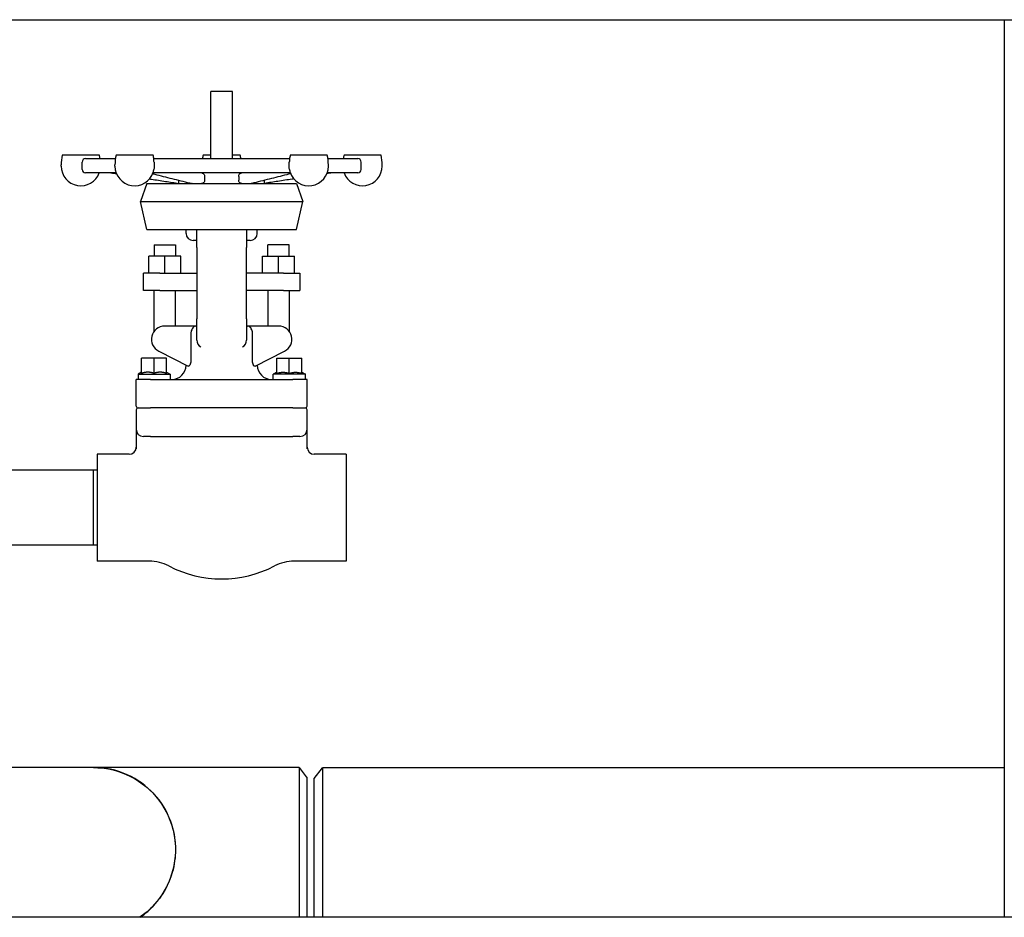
# Model space of a CAD drawing. Header units: inches. Extents: x 5 to 1128, y -85 to 748.
# Tile 581 of 656: x 971 to 989, y 289 to 305. Entities that reach past the tile are written whole.
import ezdxf

# ---------------------------------------------------------------- set-up
doc = ezdxf.new("R2010")
doc.units = ezdxf.units.IN
doc.header["$LTSCALE"] = 32
doc.header["$MEASUREMENT"] = 0
doc.layers.add('Visible (ANSI)', color=7, linetype='Continuous', lineweight=30)

msp = doc.modelspace()

# ---------------------------------------------------------------- linework, layer by layer
at = {"layer": 'Visible (ANSI)'}
for p, q in [((913.72578, 304.60867), (990.72578, 304.60867)), ((988.68078, 304.60867), (988.68078, 288.85867)), ((975.12828, 303.34617), (974.75328, 303.34617)), ((974.75328, 302.17117), (974.75328, 303.34617)), ((975.12828, 302.17117), (975.12828, 303.34617)), ((972.79304, 302.23117), (972.14304, 302.23117)), ((972.55078, 302.17117), (973.07609, 302.17117)), ((973.73754, 302.23117), (973.08754, 302.23117)), ((973.749, 302.17117), (976.13257, 302.17117)), ((974.75328, 302.23117), (974.61578, 302.23117)), ((975.26578, 302.23117), (975.12828, 302.23117)), ((976.79402, 302.23117), (976.14402, 302.23117)), ((976.80548, 302.17117), (977.33078, 302.17117)), ((977.73853, 302.23117), (977.08853, 302.23117)), ((972.12336, 302.03886), (972.12336, 302.06031)), ((972.49078, 301.98117), (972.49078, 302.11117)), ((973.06787, 302.03886), (973.06787, 302.06031)), ((973.75484, 302.06031), (973.75484, 302.03886)), ((976.12673, 302.03886), (976.12673, 302.06031)), ((976.8137, 302.03886), (976.8137, 302.06031)), ((977.39078, 301.98117), (977.39078, 302.11117)), ((977.7582, 302.03886), (977.7582, 302.06031)), ((973.08858, 301.92117), (972.55078, 301.92117)), ((976.14507, 301.92117), (973.7365, 301.92117)), ((974.64188, 301.85789), (974.64188, 301.79274)), ((975.23968, 301.85789), (975.23968, 301.79274)), ((977.33078, 301.92117), (976.79298, 301.92117)), ((973.62971, 301.73367), (973.51651, 301.4201)), ((973.62971, 301.73367), (976.25186, 301.73367)), ((974.19078, 301.73367), (974.19078, 301.79031)), ((975.69078, 301.73367), (975.69078, 301.79031)), ((976.25186, 301.73367), (976.36505, 301.4201)), ((973.51651, 301.4201), (976.36505, 301.4201)), ((973.62971, 300.92542), (973.51651, 301.4201)), ((976.25186, 300.92542), (976.36505, 301.4201)), ((973.62971, 300.92542), (976.25186, 300.92542)), ((974.31578, 300.85867), (974.31578, 300.92542)), ((974.50328, 300.60867), (974.50328, 300.92542)), ((975.37828, 300.92542), (975.37828, 300.60867)), ((975.56578, 300.85867), (975.56578, 300.92542)), ((973.75328, 300.65867), (974.12828, 300.65867)), ((973.75328, 300.65867), (973.75328, 300.45867)), ((974.12828, 300.65867), (974.12828, 300.45867)), ((974.50328, 300.73367), (974.44078, 300.73367)), ((974.50328, 300.60867), (974.50328, 299.35867)), ((975.44078, 300.73367), (975.37828, 300.73367)), ((975.37828, 299.35867), (975.37828, 300.60867)), ((976.12828, 300.65867), (975.75328, 300.65867)), ((975.75328, 300.45867), (975.75328, 300.65867)), ((976.12828, 300.45867), (976.12828, 300.65867)), ((973.65953, 300.15867), (973.65953, 300.45867)), ((973.94078, 300.45867), (973.65953, 300.45867)), ((973.94078, 300.15867), (973.94078, 300.45867)), ((974.22203, 300.45867), (973.94078, 300.45867)), ((974.22203, 300.15867), (974.22203, 300.45867)), ((975.65953, 300.15867), (975.65953, 300.45867)), ((975.65953, 300.45867), (975.94078, 300.45867)), ((975.94078, 300.45867), (976.22203, 300.45867)), ((975.94078, 300.15867), (975.94078, 300.45867)), ((976.22203, 300.15867), (976.22203, 300.45867)), ((973.85641, 300.15867), (973.56578, 300.15867)), ((973.56578, 299.85867), (973.56578, 300.15867)), ((973.85641, 300.15867), (974.50328, 300.15867)), ((976.02516, 300.15867), (975.37828, 300.15867)), ((976.02516, 300.15867), (976.31578, 300.15867)), ((976.31578, 300.15867), (976.31578, 299.85867)), ((973.85641, 299.85867), (973.56578, 299.85867)), ((973.75328, 299.13923), (973.75328, 299.85867)), ((973.85641, 299.85867), (974.50328, 299.85867)), ((974.12828, 299.23367), (974.12828, 299.85867)), ((976.02516, 299.85867), (975.37828, 299.85867)), ((975.75328, 299.85867), (975.75328, 299.23367)), ((976.02516, 299.85867), (976.31578, 299.85867)), ((976.12828, 299.85867), (976.12828, 299.13923)), ((974.48819, 299.23367), (973.94078, 299.23367)), ((974.48819, 299.23367), (974.50328, 299.23367)), ((974.50328, 298.98367), (974.50328, 299.35867)), ((975.37828, 299.35867), (975.37828, 298.98367)), ((975.37828, 299.23367), (975.39338, 299.23367)), ((975.94078, 299.23367), (975.39338, 299.23367)), ((974.39952, 299.10867), (974.39952, 298.61888)), ((975.48205, 298.61888), (975.48205, 299.10867)), ((973.83547, 298.79208), (974.3525, 298.5306)), ((975.52907, 298.5306), (976.0461, 298.79208)), ((973.53453, 298.40307), (973.53453, 298.67117)), ((973.75328, 298.67117), (973.53453, 298.67117)), ((973.75328, 298.40307), (973.75328, 298.67117)), ((973.97203, 298.67117), (973.75328, 298.67117)), ((973.97203, 298.40307), (973.97203, 298.67117)), ((974.31578, 298.54617), (974.31578, 298.54917)), ((975.56578, 298.54617), (975.56578, 298.54917)), ((975.90953, 298.67117), (976.12828, 298.67117)), ((975.90953, 298.40307), (975.90953, 298.67117)), ((976.12828, 298.67117), (976.34703, 298.67117)), ((976.12828, 298.40307), (976.12828, 298.67117)), ((976.34703, 298.40307), (976.34703, 298.67117)), ((973.53203, 298.42117), (973.47203, 298.38653)), ((973.47203, 298.38653), (974.03453, 298.38653)), ((973.47203, 298.38653), (973.47203, 298.29617)), ((973.53453, 298.42117), (973.53203, 298.42117)), ((973.67263, 298.42117), (973.61519, 298.42117)), ((973.89138, 298.42117), (973.83394, 298.42117)), ((973.97453, 298.42117), (973.97203, 298.42117)), ((973.97453, 298.42117), (974.03453, 298.38653)), ((974.03453, 298.38653), (974.03453, 298.29617)), ((975.90703, 298.42117), (975.84703, 298.38653)), ((976.40953, 298.38653), (975.84703, 298.38653)), ((975.84703, 298.29617), (975.84703, 298.38653)), ((975.90703, 298.42117), (975.90953, 298.42117)), ((975.99019, 298.42117), (976.04763, 298.42117)), ((976.20894, 298.42117), (976.26638, 298.42117)), ((976.34703, 298.42117), (976.34953, 298.42117)), ((976.34953, 298.42117), (976.40953, 298.38653)), ((976.40953, 298.29617), (976.40953, 298.38653)), ((973.69078, 298.29617), (973.44078, 298.29617)), ((973.44078, 297.82742), (973.44078, 298.29617)), ((973.69078, 298.29617), (976.19078, 298.29617)), ((976.44078, 298.29617), (976.19078, 298.29617)), ((976.44078, 297.82742), (976.44078, 298.29617)), ((973.44078, 297.76492), (973.44078, 297.42117)), ((973.47203, 297.79617), (973.69078, 297.79617)), ((976.19078, 297.79617), (973.69078, 297.79617)), ((976.19078, 297.79617), (976.40953, 297.79617)), ((976.44078, 297.42117), (976.44078, 297.76492)), ((973.44078, 297.42117), (973.44078, 297.07884)), ((976.44078, 297.07884), (976.44078, 297.42117)), ((973.69078, 297.29617), (973.56578, 297.29617)), ((973.69078, 297.29617), (974.94078, 297.29617)), ((974.94078, 297.29617), (976.19078, 297.29617)), ((976.31578, 297.29617), (976.19078, 297.29617)), ((972.75578, 296.98367), (972.75578, 295.10867)), ((973.31578, 296.98367), (972.75578, 296.98367)), ((977.12578, 296.98367), (976.56578, 296.98367)), ((977.12578, 296.98367), (977.12578, 295.10867)), ((972.69328, 296.70367), (970.13078, 296.70367)), ((972.69328, 295.38867), (972.69328, 296.70367)), ((972.75578, 296.70203), (972.69328, 296.70367)), ((972.69328, 295.38867), (970.13078, 295.38867)), ((972.75578, 295.39031), (972.69328, 295.38867)), ((973.66756, 295.10867), (972.75578, 295.10867)), ((977.12578, 295.10867), (976.214, 295.10867)), ((972.68808, 291.48617), (969.08317, 291.48617)), ((976.29839, 291.48617), (972.69349, 291.48617)), ((976.56578, 291.29617), (976.70966, 291.48367)), ((976.70966, 291.48367), (976.70966, 288.85867)), ((988.68078, 291.48367), (976.70966, 291.48367)), ((976.44078, 290.04617), (976.44078, 291.29865)), ((976.56578, 288.85867), (976.56578, 291.29617)), ((976.44078, 288.8587), (976.44078, 290.04617)), ((990.72578, 288.85867), (913.72578, 288.85867))]:
    msp.add_line(p, q, dxfattribs=at)
for centre, radius, start, end in [((972.87512, 302.06031), 0.75176, 166.863217, 180), ((972.55078, 302.11117), 0.06, 90, 180), ((972.06095, 302.06031), 0.75176, 8.479986, 13.136783), ((973.81963, 302.06031), 0.75176, 166.863217, 180), ((973.00545, 302.06031), 0.75176, 7.980025, 13.136783), ((975.34787, 302.06031), 0.75176, 166.863217, 171.520014), ((974.5337, 302.06031), 0.75176, 8.479986, 13.136783), ((976.87611, 302.06031), 0.75176, 166.863217, 172.019975), ((976.06194, 302.06031), 0.75176, 0, 13.136783), ((977.82062, 302.06031), 0.75176, 166.863217, 171.520014), ((977.33078, 302.11117), 0.06, 0, 90), ((977.00644, 302.06031), 0.75176, 0, 13.136783), ((972.46804, 302.03886), 0.34467, 180, 340.03444), ((973.41254, 302.03886), 0.34467, 180, 341.681567), ((976.46902, 302.03886), 0.34467, 198.318433, 0), ((977.41353, 302.03886), 0.34467, 199.96556, 0), ((972.55078, 301.98117), 0.06, 180, 270), ((977.33078, 301.98117), 0.06, 270, 0), ((974.44078, 300.85867), 0.125, 180, 270), ((975.44078, 300.85867), 0.125, 270, 0), ((973.94078, 299.00032), 0.23335, 90, 243.172694), ((975.94078, 299.00032), 0.23335, 296.827306, 90), ((974.62828, 298.98367), 0.125, 180, 245.901134), ((975.25328, 298.98367), 0.125, 294.098866, 0), ((974.06578, 298.54617), 0.25, 270, 0), ((975.81578, 298.54617), 0.25, 180, 270), ((973.47203, 297.82742), 0.03125, 180, 270), ((973.47203, 297.76492), 0.03125, 90, 180), ((976.40953, 297.82742), 0.03125, 270, 0), ((976.40953, 297.76492), 0.03125, 0, 90), ((973.56578, 297.42117), 0.125, 180, 270), ((976.31578, 297.42117), 0.125, 270, 0), ((973.31578, 297.10867), 0.125, 270, 0), ((976.56578, 297.10867), 0.125, 180, 270), ((973.66756, 294.35867), 0.75, 62.419801, 90), ((976.214, 294.35867), 0.75, 90, 117.580199), ((974.94078, 296.79617), 2, 242.419801, 297.580199)]:
    msp.add_arc(centre, radius, start, end, dxfattribs=at)
for points, knots in [([(973.75321, 302.11117), (973.75281, 302.11747), (973.75246, 302.1237), (973.75179, 302.13663), (973.7515, 302.14302), (973.75088, 302.15476), (973.75054, 302.15974), (973.75004, 302.16386), (973.74999, 302.16428), (973.74993, 302.16468)], [0.256029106, 0.256029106, 0.256029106, 0.256029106, 0.303466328, 0.303466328, 0.359722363, 0.359722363, 0.422674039, 0.422674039, 0.430103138, 0.430103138, 0.430103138, 0.430103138]), ([(976.13163, 302.16468), (976.13135, 302.16267), (976.13111, 302.16019), (976.13053, 302.15233), (976.13023, 302.14621), (976.12957, 302.13262), (976.12922, 302.12555), (976.12864, 302.11579), (976.1285, 302.11348), (976.12835, 302.11117)], [0.66984584, 0.66984584, 0.66984584, 0.66984584, 0.710456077, 0.710456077, 0.777323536, 0.777323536, 0.836617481, 0.836617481, 0.854862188, 0.854862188, 0.854862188, 0.854862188]), ([(976.12673, 302.06031), (976.12673, 302.07283), (976.12702, 302.08534), (976.12782, 302.10228), (976.12807, 302.10673), (976.12835, 302.11117)], [0, 0, 0, 0, 0.095356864, 0.095356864, 0.129295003, 0.129295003, 0.129295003, 0.129295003]), ([(973.67507, 301.81552), (973.68534, 301.81393), (973.6956, 301.81233), (973.78855, 301.79786), (973.87123, 301.785), (974.03287, 301.75989), (974.11182, 301.74764), (974.19078, 301.73543)], [2.37861559, 2.37861559, 2.37861559, 2.37861559, 2.46176548, 2.46176548, 3.13140025, 3.13140025, 3.77073416, 3.77073416, 3.77073416, 3.77073416]), ([(973.73069, 301.90627), (973.75371, 301.90046), (973.77674, 301.89465), (973.85083, 301.87596), (973.90189, 301.86308), (974.00402, 301.83734), (974.05509, 301.82447), (974.15722, 301.79875), (974.2083, 301.7859), (974.31045, 301.76022), (974.36153, 301.7474), (974.41263, 301.73461)], [0.93208853, 0.93208853, 0.93208853, 0.93208853, 1.23382306, 1.23382306, 1.90300859, 1.90300859, 2.57219412, 2.57219412, 3.24137965, 3.24137965, 3.91056518, 3.91056518, 3.91056518, 3.91056518]), ([(973.73975, 301.93059), (973.74066, 301.93336), (973.74161, 301.93674), (973.74374, 301.94547), (973.74526, 301.9528), (973.74773, 301.96606), (973.74911, 301.97414), (973.75024, 301.98117)], [0.864360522, 0.864360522, 0.864360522, 0.864360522, 0.90783838, 0.90783838, 0.96968067, 0.96968067, 1.02416142, 1.02416142, 1.02416142, 1.02416142]), ([(974.60078, 301.91866), (974.6024, 301.91812), (974.60401, 301.91749), (974.61233, 301.91376), (974.61853, 301.90928), (974.62934, 301.89786), (974.63381, 301.8909), (974.63854, 301.87923), (974.63979, 301.87506), (974.64146, 301.86655), (974.64188, 301.86223), (974.64188, 301.85789)], [0.044266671, 0.044266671, 0.044266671, 0.044266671, 0.058793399, 0.058793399, 0.120579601, 0.120579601, 0.184530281, 0.184530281, 0.217797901, 0.217797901, 0.250809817, 0.250809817, 0.250809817, 0.250809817]), ([(975.23968, 301.85789), (975.23968, 301.86587), (975.24113, 301.87377), (975.2467, 301.8889), (975.2509, 301.89596), (975.26143, 301.90796), (975.26771, 301.91281), (975.27662, 301.91712), (975.27869, 301.91796), (975.28079, 301.91866)], [0, 0, 0, 0, 0.060794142, 0.060794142, 0.124198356, 0.124198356, 0.187996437, 0.187996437, 0.206750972, 0.206750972, 0.206750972, 0.206750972]), ([(976.15088, 301.90627), (976.12785, 301.90046), (976.10483, 301.89465), (976.03074, 301.87596), (975.97968, 301.86308), (975.87755, 301.83734), (975.82648, 301.82447), (975.72434, 301.79875), (975.67327, 301.7859), (975.57111, 301.76022), (975.52003, 301.7474), (975.46893, 301.73461)], [0.93226417, 0.93226417, 0.93226417, 0.93226417, 1.23399871, 1.23399871, 1.90318425, 1.90318425, 2.5723698, 2.5723698, 3.24155534, 3.24155534, 3.91074089, 3.91074089, 3.91074089, 3.91074089]), ([(976.2065, 301.81552), (976.19623, 301.81393), (976.18596, 301.81233), (976.09302, 301.79786), (976.01033, 301.785), (975.8487, 301.75989), (975.76975, 301.74764), (975.69078, 301.73543)], [2.39437536, 2.39437536, 2.39437536, 2.39437536, 2.47752523, 2.47752523, 3.14716, 3.14716, 3.7864939, 3.7864939, 3.7864939, 3.7864939]), ([(976.13133, 301.98117), (976.13246, 301.97414), (976.13384, 301.96606), (976.1363, 301.9528), (976.13783, 301.94547), (976.13995, 301.93674), (976.14091, 301.93336), (976.14182, 301.93059)], [0, 0, 0, 0, 0.054480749, 0.054480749, 0.11632304, 0.11632304, 0.159800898, 0.159800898, 0.159800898, 0.159800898]), ([(974.64188, 301.79274), (974.64188, 301.78498), (974.6405, 301.77731), (974.63511, 301.76312), (974.63123, 301.75674), (974.62146, 301.74589), (974.61566, 301.74155), (974.60596, 301.73693), (974.60246, 301.73572), (974.59533, 301.73408), (974.5917, 301.73367), (974.58809, 301.73367)], [0, 0, 0, 0, 0.059120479, 0.059120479, 0.117109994, 0.117109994, 0.175625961, 0.175625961, 0.206762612, 0.206762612, 0.237973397, 0.237973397, 0.237973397, 0.237973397]), ([(975.29348, 301.73367), (975.28648, 301.73367), (975.27949, 301.73521), (975.26644, 301.74119), (975.2605, 301.74553), (975.25054, 301.75644), (975.24659, 301.76284), (975.2411, 301.77714), (975.23968, 301.7849), (975.23968, 301.79274)], [0, 0, 0, 0, 0.060407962, 0.060407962, 0.119900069, 0.119900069, 0.178343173, 0.178343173, 0.238137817, 0.238137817, 0.238137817, 0.238137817]), ([(974.48819, 299.23367), (974.48811, 299.23367), (974.48803, 299.23367), (974.47722, 299.23363), (974.46665, 299.23063), (974.44769, 299.21916), (974.43926, 299.21132), (974.42496, 299.19217), (974.419, 299.18153), (974.40922, 299.15831), (974.40539, 299.14619), (974.40244, 299.13367)], [-0.457659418, -0.457659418, -0.457659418, -0.457659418, -0.456707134, -0.456707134, -0.323045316, -0.323045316, -0.203350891, -0.203350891, -0.098062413, -0.098062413, 0, 0, 0, 0]), ([(975.47913, 299.13367), (975.47617, 299.14619), (975.47235, 299.15831), (975.46257, 299.18153), (975.45661, 299.19217), (975.4423, 299.21132), (975.43387, 299.21916), (975.41492, 299.23063), (975.40434, 299.23363), (975.39353, 299.23367), (975.39346, 299.23367), (975.39338, 299.23367)], [-0.459866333, -0.459866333, -0.459866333, -0.459866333, -0.361125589, -0.361125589, -0.255108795, -0.255108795, -0.134586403, -0.134586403, 0, 0, 0.000958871, 0.000958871, 0.000958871, 0.000958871]), ([(974.38272, 298.54617), (974.37919, 298.54049), (974.3752, 298.53632), (974.36591, 298.52967), (974.36043, 298.52822), (974.35445, 298.52974), (974.35346, 298.53011), (974.3525, 298.5306)], [-0.412603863, -0.412603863, -0.412603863, -0.412603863, -0.334501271, -0.334501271, -0.2278539, -0.2278539, -0.205723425, -0.205723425, -0.205723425, -0.205723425]), ([(974.39952, 298.61888), (974.39952, 298.60587), (974.39824, 298.59194), (974.39274, 298.56707), (974.38854, 298.55614), (974.38351, 298.54745), (974.38312, 298.54681), (974.38272, 298.54617)], [0, 0, 0, 0, 0.099124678, 0.099124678, 0.198249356, 0.198249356, 0.206443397, 0.206443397, 0.206443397, 0.206443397]), ([(975.49884, 298.54617), (975.49845, 298.54681), (975.49806, 298.54745), (975.49303, 298.55614), (975.48882, 298.56707), (975.48333, 298.59194), (975.48205, 298.60587), (975.48205, 298.61888)], [0.621272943, 0.621272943, 0.621272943, 0.621272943, 0.629466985, 0.629466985, 0.728591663, 0.728591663, 0.827716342, 0.827716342, 0.827716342, 0.827716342]), ([(975.52907, 298.5306), (975.52601, 298.52905), (975.5226, 298.52861), (975.51463, 298.53042), (975.50996, 298.53307), (975.50312, 298.54007), (975.50091, 298.54285), (975.49884, 298.54617)], [-3.056929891, -3.056929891, -3.056929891, -3.056929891, -2.988174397, -2.988174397, -2.909263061, -2.909263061, -2.870657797, -2.870657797, -2.870657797, -2.870657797]), ([(972.68808, 291.48612), (972.72353, 291.48615), (972.75897, 291.48486), (973.0111, 291.46624), (973.22396, 291.4004), (973.59979, 291.1822), (973.76246, 291.02993), (974.00389, 290.67101), (974.08324, 290.46512), (974.14487, 290.03869), (974.12696, 289.81841), (973.99831, 289.41091), (973.88936, 289.22341), (973.6728, 288.98954), (973.59125, 288.91929), (973.503, 288.85879)], [-1.57267427, -1.57267427, -1.57267427, -1.57267427, -1.49882494, -1.49882494, -1.04590561, -1.04590561, -0.59274122, -0.59274122, -0.1436733, -0.1436733, 0.30609723, 0.30609723, 0.74775686, 0.74775686, 0.97086123, 0.97086123, 0.97086123, 0.97086123]), ([(974.13517, 290.04617), (974.13517, 290.1899), (974.11345, 290.3336), (974.01412, 290.6548), (973.91989, 290.827), (973.67307, 291.11952), (973.5212, 291.24026), (973.16832, 291.42132), (972.96435, 291.47544), (972.73584, 291.48572), (972.71331, 291.4862), (972.69079, 291.48615)], [-3.14159265, -3.14159265, -3.14159265, -3.14159265, -2.84306953, -2.84306953, -2.44315297, -2.44315297, -2.04730492, -2.04730492, -1.61773044, -1.61773044, -1.57079633, -1.57079633, -1.57079633, -1.57079633]), ([(976.29839, 291.48615), (976.29839, 291.48616), (976.29839, 291.48568), (976.29839, 291.47544), (976.2984, 291.42132), (976.29841, 291.24026), (976.29842, 291.11952), (976.29843, 290.827), (976.29845, 290.6548), (976.29846, 290.3336), (976.29846, 290.1899), (976.29846, 290.04617)], [1.57267427, 1.57267427, 1.57267427, 1.57267427, 1.61773044, 1.61773044, 2.04730492, 2.04730492, 2.44315297, 2.44315297, 2.84306953, 2.84306953, 3.14159265, 3.14159265, 3.14159265, 3.14159265]), ([(973.50867, 288.8588), (973.60193, 288.9227), (973.68776, 288.99749), (973.91056, 289.24403), (974.01979, 289.44074), (974.11653, 289.77977), (974.13517, 289.91296), (974.13517, 290.04617)], [2.173980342, 2.173980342, 2.173980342, 2.173980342, 2.409177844, 2.409177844, 2.864922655, 2.864922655, 3.141592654, 3.141592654, 3.141592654, 3.141592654]), ([(976.29846, 290.04617), (976.29846, 289.91296), (976.29846, 289.77977), (976.29845, 289.44074), (976.29843, 289.24403), (976.29842, 288.99749), (976.29841, 288.9227), (976.29841, 288.8588)], [-3.141592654, -3.141592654, -3.141592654, -3.141592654, -2.864922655, -2.864922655, -2.409177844, -2.409177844, -2.173980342, -2.173980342, -2.173980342, -2.173980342])]:
    msp.add_open_spline(points, degree=3, knots=knots, dxfattribs=at)
for points in [[(973.75484, 302.03886), (973.75484, 302.01978), (973.75333, 302.00038), (973.75024, 301.98117)], [(973.75321, 302.11117), (973.7543, 302.09425), (973.75484, 302.07728), (973.75484, 302.06031)], [(976.13133, 301.98117), (976.12824, 302.00038), (976.12673, 302.01978), (976.12673, 302.03886)], [(972.99716, 301.92117), (973.02961, 301.91611), (973.06206, 301.91105), (973.09451, 301.90599)], [(974.59326, 301.92117), (974.59577, 301.92033), (974.59828, 301.9195), (974.60078, 301.91866)], [(975.28079, 301.91866), (975.28329, 301.9195), (975.2858, 301.92033), (975.2883, 301.92117)], [(976.88441, 301.92117), (976.85196, 301.91611), (976.81951, 301.91105), (976.78706, 301.90599)], [(974.42027, 301.73367), (974.41769, 301.73367), (974.41513, 301.73398), (974.41264, 301.73461)], [(975.46893, 301.73461), (975.46643, 301.73398), (975.46387, 301.73367), (975.4613, 301.73367)], [(974.40244, 299.13367), (974.40046, 299.12528), (974.39952, 299.11659), (974.39952, 299.10867)], [(975.48205, 299.10867), (975.48205, 299.11659), (975.48111, 299.12528), (975.47913, 299.13367)], [(976.29839, 291.48617), (976.34586, 291.42367), (976.39332, 291.36117), (976.44078, 291.29867)]]:
    msp.add_open_spline(points, degree=3, dxfattribs=at)
for points, weights in [([(973.61519, 298.42117), (973.57753, 298.41741), (973.53453, 298.40307)], [1.60874112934, 1.58525582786, 1.50177150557]), ([(973.75328, 298.40307), (973.71029, 298.41741), (973.67263, 298.42117)], [1.50177150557, 1.58525582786, 1.60874112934]), ([(973.83394, 298.42117), (973.79628, 298.41741), (973.75328, 298.40307)], [1.60874112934, 1.58525582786, 1.50177150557]), ([(973.97203, 298.40307), (973.92904, 298.41741), (973.89138, 298.42117)], [1.50177150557, 1.58525582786, 1.60874112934]), ([(975.90953, 298.40307), (975.95253, 298.41741), (975.99019, 298.42117)], [1.50177150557, 1.58525582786, 1.60874112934]), ([(976.04763, 298.42117), (976.08529, 298.41741), (976.12828, 298.40307)], [1.60874112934, 1.58525582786, 1.50177150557]), ([(976.12828, 298.40307), (976.17128, 298.41741), (976.20894, 298.42117)], [1.50177150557, 1.58525582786, 1.60874112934]), ([(976.26638, 298.42117), (976.30404, 298.41741), (976.34703, 298.40307)], [1.60874112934, 1.58525582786, 1.50177150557])]:
    msp.add_rational_spline(points, weights, degree=2, dxfattribs=at)

doc.saveas('drawing.dxf')
